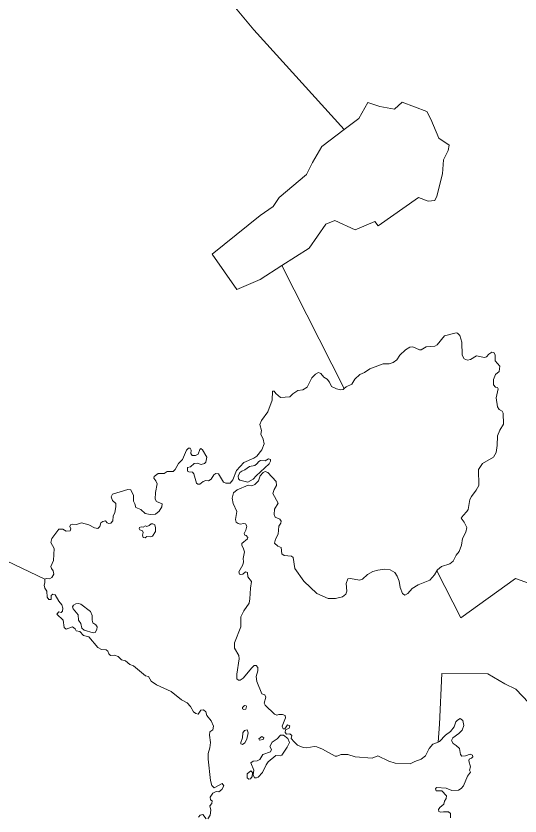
# Model space of a CAD drawing. Extents: x 369010 to 735936, y 6377141 to 6616555.
# Drawn here: x 473325 to 476104, y 6493257 to 6497669 of the extents above; entities that cross this region are included whole.
import ezdxf

# ---------------------------------------------------------------- set-up
doc = ezdxf.new("R2010")
doc.units = 0
doc.header["$LTSCALE"] = 40
doc.layers.add('3', color=7, linetype='Continuous', lineweight=13)

msp = doc.modelspace()

# ---------------------------------------------------------------- linework, layer by layer
at = {"layer": '3'}
for points in [[(474354.33, 6495276.25), (474376.84, 6495235.7), (474372.86, 6495208.06), (474365.42, 6495202.27), (474345.72, 6495196.48), (474323.71, 6495203.43), (474306.99, 6495202.27), (474287.96, 6495183.07), (474271.74, 6495178.44), (474271.08, 6495159.41), (474279.19, 6495154.77), (474297.73, 6495153.61), (474306.33, 6495144.35), (474320.9, 6495093.54), (474327.19, 6495087.74), (474338.11, 6495087.74), (474356.65, 6495101.64), (474372.37, 6495107.44), (474387.26, 6495105.62), (474401.83, 6495115.55), (474416.72, 6495139.71), (474427.15, 6495146.17), (474441.05, 6495145.01), (474470.02, 6495099.33), (474481.6, 6495092.38), (474506.92, 6495093.54), (474521.49, 6495111.41), (474541.68, 6495163.54), (474582.06, 6495206.91), (474636.51, 6495229.91), (474653.23, 6495242.65), (474680.87, 6495276.75), (474693.61, 6495309.68), (474688.48, 6495334.67), (474675.74, 6495363.47), (474679.21, 6495383.66), (474669.45, 6495416.1), (474678.22, 6495439.27), (474714.63, 6495485.61), (474737.8, 6495551.48), (474739.46, 6495601.14), (474748.23, 6495600.64), (474757.99, 6495587.4), (474783.48, 6495565.88), (474835.94, 6495569.36), (474852.16, 6495585.08), (474879.97, 6495604.61), (474906.45, 6495608.09), (474930.28, 6495621.99), (474957.42, 6495672.96), (474975.96, 6495694.31), (474992.68, 6495703.58), (475007.08, 6495697.13), (475023.3, 6495678.1), (475040.67, 6495667.17), (475054.58, 6495650.29), (475065.5, 6495626.62), (475093.3, 6495612.72), (475114.65, 6495606.93), (475129.22, 6495609.25), (475135.34, 6495615.37), (474790.93, 6496293.44), (474670.94, 6496216.65), (474542.84, 6496160.21), (474406.13, 6496356.66), (474672.43, 6496569), (474742.44, 6496619.15), (474777.03, 6496667.48), (474926.48, 6496794.25), (474960.07, 6496861.95), (475012.21, 6496949.5), (475135.51, 6497042.51), (474637.34, 6497593.64), (474536.22, 6497714.29)], [(474536.22, 6497714.29), (474637.34, 6497593.64), (475135.51, 6497042.51), (475215.11, 6497103.25), (475264.93, 6497191.79), (475332.13, 6497169.95), (475412.4, 6497155.22), (475454.43, 6497193.28), (475591.47, 6497143.14), (475611.99, 6497100.77), (475656.35, 6496995.51), (475713.45, 6496957.61), (475708.98, 6496927.49), (475681.84, 6496875.52), (475677.86, 6496799.05), (475645.42, 6496674.93), (475634.5, 6496651.09), (475597.26, 6496647.29), (475543.97, 6496668.47), (475322.69, 6496512.73), (475303.49, 6496536.56), (475195.09, 6496490.06), (475084.04, 6496542.03), (475033.72, 6496521.01), (474941.04, 6496389.43), (474790.93, 6496293.44), (475135.34, 6495615.37), (475145.27, 6495624.97), (475176.55, 6495638.87), (475193.93, 6495666.51), (475221.07, 6495692.49), (475247.06, 6495702.42), (475276.02, 6495723.77), (475349.34, 6495751.58), (475382.27, 6495751.58), (475405.44, 6495757.87), (475425.64, 6495773.43), (475441.85, 6495798.91), (475473.63, 6495828.37), (475497.3, 6495842.28), (475513.52, 6495844.59), (475550.59, 6495827.88), (475560.36, 6495829.04), (475587.5, 6495845.25), (475634.34, 6495848.07), (475647.74, 6495856.67), (475687.63, 6495905.33), (475752.34, 6495921.55), (475760.45, 6495919.73), (475772.04, 6495906.49), (475783.46, 6495871.24), (475786.43, 6495798.91), (475797.36, 6495779.22), (475814.24, 6495771.77), (475831.45, 6495774.58), (475865.05, 6495794.94), (475908.41, 6495785.67), (475919.33, 6495790.31), (475933.24, 6495804.21), (475949.46, 6495814.47), (475960.38, 6495812.82), (475966.83, 6495800.07), (475967.99, 6495768.3), (475993.31, 6495737.68), (475988.68, 6495709.38), (475969.65, 6495692), (475957.57, 6495664.19), (475958.72, 6495635.4), (475968.49, 6495623.15), (475980.57, 6495620.33), (475983.55, 6495612.22), (475972.46, 6495564.23), (475980.57, 6495514.58), (475989.84, 6495498.85), (476006.06, 6495489.09), (476011.85, 6495478.17), (476013.01, 6495418.42), (475992.82, 6495384.33), (475979.58, 6495353.21), (475978.42, 6495299.92), (475972.63, 6495261.85), (475958.23, 6495236.37), (475896.83, 6495200.45), (475874.98, 6495168.18), (475876.63, 6495079.63), (475863.39, 6495053.65), (475836.75, 6495020.22), (475827.48, 6495003.34), (475818.87, 6494948.55), (475811.92, 6494936.31), (475790.57, 6494915.45), (475780.31, 6494899.9), (475797.19, 6494877.88), (475810.43, 6494848.92), (475805.3, 6494822.44), (475787.92, 6494787.68), (475782.63, 6494750.78), (475769.88, 6494716.02)], [(473143.67, 6494725.79), (473484.94, 6494563.43), (473491.22, 6494566.9), (473510.26, 6494565.74), (473522.51, 6494572.69), (473534.09, 6494591.23), (473529.95, 6494610.26), (473520.19, 6494621.85), (473516.71, 6494632.77), (473531.77, 6494666.87), (473535.25, 6494733.4), (473517.21, 6494765.18), (473522.51, 6494788.35), (473560.57, 6494839.82), (473583.08, 6494838.66), (473602.77, 6494828.23), (473623.63, 6494829.39), (473628.26, 6494840.98), (473622.47, 6494853.06), (473625.28, 6494862.33), (473634.55, 6494866.3), (473658.38, 6494865.14), (473686.02, 6494873.25), (473726.57, 6494863.82), (473758.35, 6494846.93), (473777.38, 6494842.96), (473786.65, 6494853.39), (473793.6, 6494874.74), (473803.37, 6494881.69), (473818.43, 6494885.17), (473827.2, 6494874.24), (473836.96, 6494870.77), (473848.55, 6494872.42), (473858.97, 6494885.66), (473861.29, 6494910.65), (473869.9, 6494930.84), (473875.69, 6494961.96), (473876.35, 6494981.16), (473856.66, 6494997.87), (473849.71, 6495017.57), (473857.15, 6495032.63), (473942.72, 6495058.61), (473957.78, 6495056.79), (473972.84, 6495024.52), (473972.84, 6494993.24), (473980.95, 6494978.18), (473986.74, 6494957.99), (474014.38, 6494948.22), (474036.89, 6494925.05), (474064.2, 6494919.26), (474094.82, 6494922.74), (474115.51, 6494938.95), (474129.41, 6494963.12), (474131.23, 6494978.18), (474099.45, 6494990.92), (474092.5, 6495004.16), (474094.16, 6495041.24), (474104.58, 6495089.23), (474097.13, 6495105.95), (474085.55, 6495120.35), (474087.2, 6495129.62), (474109.22, 6495145.83), (474142.15, 6495146.5), (474158.37, 6495156.92), (474192.47, 6495158.08), (474202.4, 6495167.52), (474221.92, 6495201.61), (474243.44, 6495224.12), (474264.79, 6495275.09), (474276.87, 6495286.68), (474286.14, 6495285.52), (474291.93, 6495275.59), (474288.46, 6495255.89), (474296.57, 6495244.97), (474315.1, 6495244.97), (474330.16, 6495252.58), (474338.11, 6495278.57), (474343.9, 6495283.2), (474354.33, 6495276.25)], [(475150.24, 6494496.89), (475144.44, 6494481.34), (475126.57, 6494466.28), (475087.35, 6494457.5), (475046.3, 6494457.5), (474984.4, 6494483.65), (474911.58, 6494553), (474863.58, 6494621.68), (474853.82, 6494683.09), (474843.89, 6494690.53), (474803.51, 6494694.01), (474791.92, 6494703.77), (474786.79, 6494737.7), (474768.42, 6494745.15), (474751.54, 6494762.53), (474756.83, 6494784.54), (474770.07, 6494812.18), (474774.05, 6494855.04), (474785.14, 6494871.76), (474787.95, 6494884.01), (474780.5, 6494894.27), (474754.52, 6494905.85), (474748.72, 6494920.91), (474750.38, 6494950.37), (474771.73, 6494982.15), (474741.11, 6495035.94), (474748.06, 6495058.45), (474760.81, 6495080.46), (474759.65, 6495101.31), (474713.97, 6495152.12), (474698.91, 6495157.92), (474688.48, 6495151.46), (474672.26, 6495132.43), (474661.83, 6495105.29), (474642.8, 6495085.09), (474625.42, 6495078.64), (474605.23, 6495080.96), (474544.49, 6495056.13), (474524.8, 6495039.91), (474516.69, 6495009.29), (474521.98, 6494980.99), (474543.33, 6494936.47), (474535.22, 6494892.61), (474539.36, 6494877.55), (474549.62, 6494869.94), (474561.87, 6494867.13), (474580.9, 6494870.6), (474590.17, 6494868.78), (474598.78, 6494855.54), (474593.48, 6494833.36), (474584.21, 6494814.99), (474587.19, 6494805.72), (474594.64, 6494803.41), (474603.91, 6494794.14), (474600.93, 6494786.03), (474570.97, 6494760.04), (474570.31, 6494748.96), (474577.92, 6494736.38), (474584.88, 6494713.7), (474577.26, 6494677.95), (474580.24, 6494659.42), (474576.1, 6494643.2), (474554.59, 6494604.14), (474557.73, 6494591.07), (474564.02, 6494588.75), (474575.61, 6494591.73), (474591, 6494604.14), (474601.09, 6494599.51), (474603.41, 6494575.51), (474624.43, 6494550.68), (474617.48, 6494514.27), (474615.16, 6494455.52), (474611.19, 6494431.52), (474581.73, 6494388.16), (474564.68, 6494355.06), (474565.01, 6494300.44), (474530.26, 6494212.23), (474530.92, 6494183.43), (474554.26, 6494142.88), (474555.42, 6494123.52), (474542.18, 6494040.27), (474543.33, 6494014.28), (474552.27, 6494005.68), (474561.54, 6494005.68)], [(474383.62, 6493242.7), (474396.2, 6493262.23), (474399.68, 6493289.54), (474394.71, 6493313.87), (474404.48, 6493326.45), (474407.29, 6493341.84), (474397.52, 6493345.98), (474395.37, 6493361.37), (474411.43, 6493383.71), (474428.31, 6493391.66), (474443.37, 6493390.17), (474460.58, 6493404.07), (474471.17, 6493423.6), (474461.24, 6493436.01), (474417.22, 6493413.5), (474404.81, 6493425.59), (474397.86, 6493453.39), (474385.11, 6493570.73), (474385.77, 6493601.35), (474394.38, 6493632.47), (474397.86, 6493663.42), (474391.57, 6493702.64), (474393.22, 6493721.18), (474410.1, 6493733.26), (474414.74, 6493752.46), (474401.33, 6493783.07), (474377.66, 6493812.53), (474371.87, 6493832.73), (474359.13, 6493842.49), (474344.23, 6493840.84), (474330.33, 6493818.82), (474316.43, 6493821.8), (474303.68, 6493832.73), (474288.13, 6493862.19), (474269.59, 6493882.38), (474237.15, 6493898.1), (474180.05, 6493943.12), (474100.11, 6493981.02), (474070.65, 6494000.71), (474056.75, 6494027.19), (474038.88, 6494030.67), (473973.01, 6494085.62), (473953.81, 6494092.57), (473928.98, 6494112.76), (473906.47, 6494119.21), (473887.94, 6494137.09), (473868.9, 6494145.2), (473846.89, 6494143.38), (473836.47, 6494150.99), (473831.83, 6494166.55), (473823.23, 6494173.5), (473796.58, 6494175.32), (473777.05, 6494186.74), (473726.08, 6494245.82), (473697.28, 6494252.11), (473676.42, 6494274.62), (473657.89, 6494278.76), (473650.94, 6494290.34), (473637.2, 6494300.77), (473602.44, 6494287.37), (473591.19, 6494297.46), (473584.9, 6494338.01), (473551.3, 6494370.28), (473560.57, 6494383.69), (473575.14, 6494379.55), (473581.42, 6494387.66), (473584.24, 6494403.88), (473577.45, 6494422.42), (473561.73, 6494441.95), (473541.04, 6494476.7), (473528.79, 6494480.18), (473519.53, 6494473.23), (473518.37, 6494450.72), (473506.95, 6494451.21), (473497.68, 6494464.62), (473494.7, 6494498.05), (473484.94, 6494513.77), (473480.3, 6494530.49), (473484.27, 6494543.73), (473483.78, 6494562.76), (473484.94, 6494563.43), (473143.67, 6494725.79)], [(475769.88, 6494716.02), (475753.17, 6494695.83), (475735.79, 6494662.89), (475717.92, 6494647.83), (475672.24, 6494633.43), (475650.39, 6494615.39), (475646.42, 6494609.27), (475778.32, 6494349.76), (476079.05, 6494568.06), (476502.24, 6494416.29)], [(476502.24, 6494416.29), (476079.05, 6494568.06), (475778.32, 6494349.76), (475646.42, 6494609.27), (475633.01, 6494587.76), (475607.03, 6494557.63), (475542.15, 6494532.15), (475510.37, 6494511.95), (475486.71, 6494483.65), (475468.83, 6494475.54), (475456.09, 6494484.81), (475442.85, 6494517.75), (475438.71, 6494551.84), (475427.13, 6494579.65), (475413.39, 6494600.33), (475388.4, 6494614.9), (475357.78, 6494618.87), (475320.87, 6494613.08), (475292.57, 6494604.97), (475263.61, 6494588.75), (475235.31, 6494563.43), (475219.09, 6494557.63), (475169.93, 6494568.06), (475154.37, 6494565.08), (475145.11, 6494540.26), (475150.24, 6494496.89)], [(474561.54, 6494005.68), (474577.1, 6494017.76), (474626.25, 6494075.02), (474638.66, 6494086.61), (474649.09, 6494087.77), (474658.03, 6494077.01), (474658.03, 6494057.98), (474649.92, 6494027.36), (474653.39, 6493999.88), (474681.53, 6493932.03), (474696.92, 6493924.75), (474702.38, 6493913.49), (474693.94, 6493880.23), (474698.91, 6493867.81), (474750.38, 6493818.66), (474764.45, 6493812.87), (474774.05, 6493816.34), (474795.4, 6493817), (474808.97, 6493812.04), (474811.28, 6493798.8), (474792.58, 6493753.12), (474798.04, 6493737.73), (474808.14, 6493738.39), (474822.87, 6493760.07), (474834.46, 6493753.95), (474830.65, 6493741.53), (474810.46, 6493732.26), (474808.97, 6493718.36), (474817.41, 6493708.27), (474835.28, 6493709.76), (474845.38, 6493701.32), (474843.06, 6493684.93), (474858.62, 6493665.57), (474878.15, 6493647.53), (474908.1, 6493634.29), (474929.12, 6493633.62), (474969.51, 6493641.24), (474984.9, 6493638.42), (475014.85, 6493625.85), (475084.53, 6493588.28), (475094.96, 6493587.45), (475118.79, 6493595.89), (475154.37, 6493596.55), (475194.76, 6493583.97), (475289.59, 6493575.7), (475319.71, 6493589.6), (475380.95, 6493559.64), (475415.21, 6493548.39), (475499.62, 6493544.25), (475524.61, 6493557.49), (475560.19, 6493570.07), (475583.86, 6493589.6), (475602.72, 6493629.98), (475624.41, 6493652.99), (475652.71, 6493665.24), (475661.31, 6493764.37), (475673.89, 6494042.58), (475926.45, 6494041.59), (476019.96, 6493986.31), (476080.87, 6493957.52), (476154.02, 6493880.89)], [(476154.02, 6493880.89), (476080.87, 6493957.52), (476019.96, 6493986.31), (475926.45, 6494041.59), (475673.89, 6494042.58), (475661.31, 6493764.37), (475652.71, 6493665.24), (475659.99, 6493668.38), (475693.42, 6493702.64), (475721.39, 6493723.49), (475740.92, 6493748.65), (475749.86, 6493776.45), (475759.62, 6493786.22), (475775.01, 6493794.66), (475788.92, 6493784.9), (475793.88, 6493756.93), (475785.44, 6493730.44), (475768.06, 6493712.4), (475734.63, 6493689.4), (475726.85, 6493674.01), (475735.29, 6493657.29), (475753.33, 6493645.38), (475770.88, 6493629.32), (475777.17, 6493595.89), (475783.46, 6493587.45), (475804.31, 6493589.6), (475829.47, 6493598.7), (475843.37, 6493593.74), (475844.03, 6493583.31), (475837.08, 6493575.7), (475823.84, 6493570.73), (475823.18, 6493561.63), (475830.79, 6493528.2), (475826.65, 6493509.33), (475832.28, 6493499.57), (475815.4, 6493477.39), (475793.22, 6493424.26), (475779.98, 6493408.21), (475764.59, 6493399.27), (475728.34, 6493397.78), (475697.56, 6493410.36), (475643.27, 6493415.32), (475638.31, 6493406.88), (475641.78, 6493397.12), (475673.23, 6493396.46), (475699.71, 6493369.15), (475697.56, 6493353.1), (475688.62, 6493339.19), (475684.32, 6493323.14), (475662.8, 6493303.61), (475655.02, 6493292.52)], [(475655.02, 6493292.52), (475656.51, 6493282.76), (475665.45, 6493277.79), (475682.99, 6493281.27), (475710.8, 6493281.27), (475722.05, 6493271.5), (475720.56, 6493246.51)], [(474331.32, 6493250.48), (474340.26, 6493261.57), (474355.65, 6493265.05), (474374.52, 6493241.38)]]:
    msp.add_lwpolyline(points, dxfattribs=at)
for points in [[(474716.78, 6495226.77), (474700.07, 6495215.35), (474673.09, 6495217), (474663.66, 6495213.19), (474653.89, 6495199.46), (474642.14, 6495191.02), (474613.18, 6495184.89), (474587.85, 6495166.03), (474570.97, 6495159.41), (474559.88, 6495151.3), (474549.79, 6495132.1), (474551.77, 6495117.53), (474560.22, 6495109.42), (474603.91, 6495098.33), (474632.54, 6495114.55), (474649.09, 6495133.42), (474720.92, 6495200.12), (474729.36, 6495213.69), (474729.36, 6495223.12)], [(474080.42, 6494869.28), (474070.16, 6494868.28), (474060.06, 6494859.51), (474046.99, 6494853.55), (474039.21, 6494857.86), (474025.64, 6494850.08), (474016.2, 6494852.89), (474006.44, 6494849.09), (474004.45, 6494842.47), (474008.09, 6494836.34), (474022.66, 6494829.56), (474026.63, 6494820.45), (474022.99, 6494806.72), (474027.13, 6494793.48), (474036.89, 6494791.49), (474045.99, 6494798.61), (474067.51, 6494796.79), (474078.27, 6494800.92), (474094.49, 6494827.24), (474094.49, 6494847.1), (474090.18, 6494862.33)], [(473751.23, 6494267.17), (473761.99, 6494269.82), (473770.1, 6494285.71), (473772.09, 6494299.94), (473764.64, 6494311.03), (473749.58, 6494322.78), (473744.94, 6494336.69), (473744.94, 6494362.84), (473736.17, 6494385.18), (473683.54, 6494425.56), (473669.8, 6494429.04), (473654.58, 6494428.04), (473642.16, 6494420.6), (473637.03, 6494410.17), (473640.84, 6494400.4), (473668.31, 6494367.63), (473669.31, 6494337.68), (473682.38, 6494319.14), (473687.84, 6494294.15), (473700.92, 6494282.07)], [(474595.96, 6493860.53), (474594.81, 6493865), (474585.87, 6493865.99), (474574.95, 6493855.9), (474573.95, 6493847.95), (474581.9, 6493843.98), (474591.83, 6493845.97)], [(474606.06, 6493715.38), (474599.44, 6493731.93), (474584.88, 6493728.46), (474575.44, 6493716.05), (474573.46, 6493687.74), (474564.52, 6493662.26), (474565.51, 6493654.81), (474574.45, 6493651.83), (474586.36, 6493660.27), (474598.28, 6493680.3)], [(474819.73, 6493636.6), (474834.29, 6493662.59), (474824.36, 6493684.43), (474801.02, 6493702.97), (474783.31, 6493702.97), (474764.94, 6493683.77), (474737.97, 6493663.91), (474724.56, 6493641.24), (474733.66, 6493623.53), (474728.7, 6493610.78), (474685.5, 6493596.72), (474669.28, 6493569.74), (474655.88, 6493561.96), (474632.54, 6493559.81), (474619.8, 6493550.71), (474636.02, 6493510.99), (474633.86, 6493485.33), (474640.15, 6493468.45), (474652.07, 6493467.13), (474659.85, 6493471.1), (474683.68, 6493496.92), (474704.53, 6493539.45), (474715.62, 6493555.51), (474757.5, 6493590.92), (474781.99, 6493589.6), (474790.93, 6493592.41)], [(474691.63, 6493688.74), (474681.53, 6493696.19), (474664.15, 6493683.77), (474668.12, 6493675.66), (474687.49, 6493678.81)], [(474620.79, 6493505.69), (474599.44, 6493489.64), (474599.27, 6493467.46), (474608.87, 6493460.01), (474618.64, 6493462.33), (474628.07, 6493475.9), (474629.06, 6493498.08)]]:
    msp.add_lwpolyline(points, close=True, dxfattribs=at)

doc.saveas('drawing.dxf')
